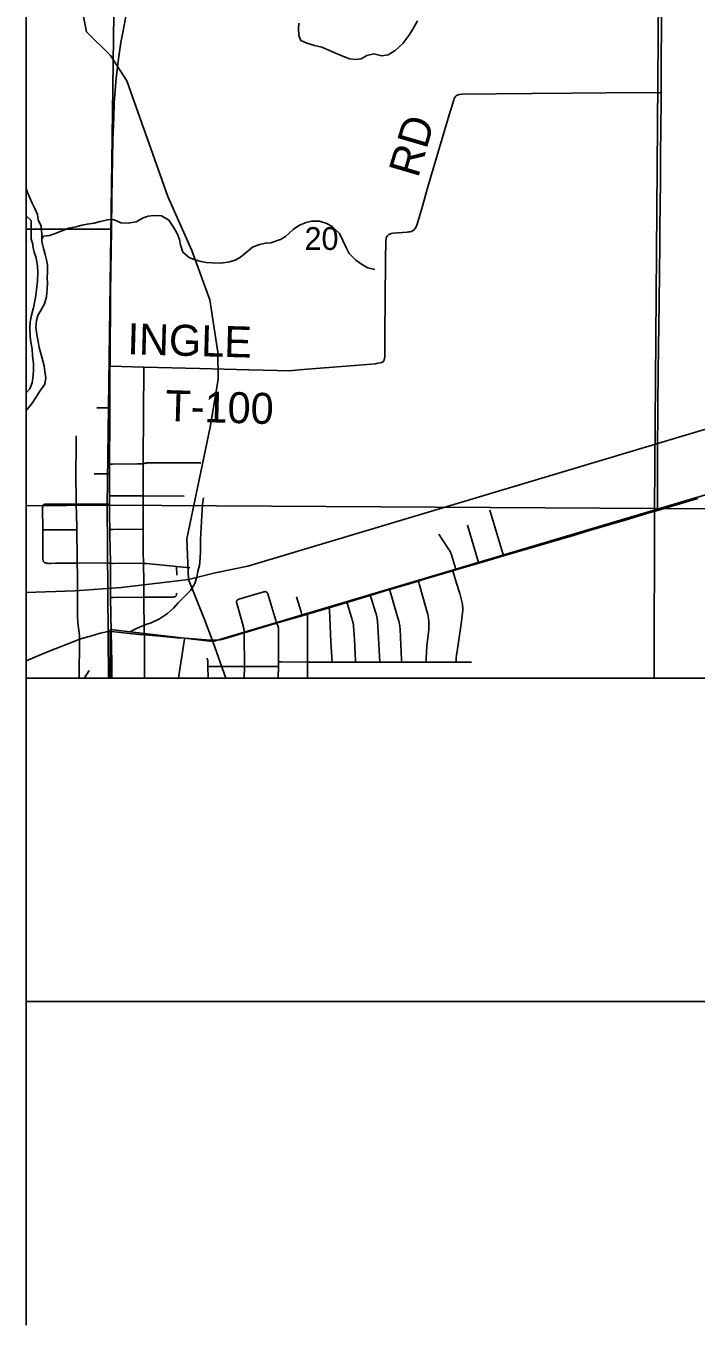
# Model space of a CAD drawing. Extents: x -87 to 2145, y -2128 to 440.
# Drawn here: x -47.037 to -45.808, y -698.609 to -696.227 of the extents above; entities that cross this region are included whole.
import ezdxf

# ---------------------------------------------------------------- set-up
doc = ezdxf.new("R2010")
doc.units = 0
for name, color, linetype in [('GM_X_City_Street', 7, 'Continuous'), ('GM_X_County_Road', 7, 'Continuous'), ('GM_X_Major_River', 7, 'Continuous'), ('GM_X_Minor_River', 7, 'Continuous'), ('GM_X_Rail_Line', 7, 'Continuous'), ('GM_X_Section', 7, 'Continuous'), ('GM_X_Section_Text', 7, 'Continuous'), ('GM_X_State_Route', 7, 'Continuous'), ('GM_X_Township_Road', 7, 'Continuous'), ('GM_X_Township_Road_Text', 7, 'Continuous'), ('GM_X_Township_Text', 7, 'Continuous'), ('GM_X_US_Route', 7, 'Continuous'), ('SC_Scratch1', 7, 'Continuous'), ('SH_Cut_Line', 7, 'Continuous'), ('SN_P_Text', 7, 'Continuous')]:
    doc.layers.add(name, color=color, linetype=linetype)

msp = doc.modelspace()

# ---------------------------------------------------------------- linework, layer by layer
at = {"layer": 'GM_X_City_Street'}
msp.add_line((-46.7602, -697.2336), (-46.7606, -697.2179), dxfattribs=at)
for points in [[(-46.8196, -697.3433), (-46.8197, -697.3383), (-46.8204, -697.2741), (-46.8207, -697.2464), (-46.8212, -697.2118), (-46.8215, -697.1918), (-46.8217, -697.1491), (-46.8218, -697.1404), (-46.8219, -697.0882), (-46.8219, -697.029), (-46.8219, -697.0216), (-46.8208, -696.8538), (-46.8208, -696.8519)], [(-46.9064, -696.9268), (-46.8875, -696.9268), (-46.8827, -696.9268)], [(-46.939, -697.4226), (-46.9391, -697.4139), (-46.9383, -697.3581), (-46.9383, -697.3512), (-46.9384, -697.3447), (-46.9388, -697.3401), (-46.9398, -697.3345), (-46.9409, -697.3259), (-46.9414, -697.3209), (-46.9416, -697.3173), (-46.9419, -697.3112), (-46.9424, -697.2314), (-46.9427, -697.2115), (-46.9428, -697.2012), (-46.9433, -697.1502), (-46.9433, -697.1441), (-46.9443, -697.1033), (-46.9445, -697.0958), (-46.9448, -697.0803), (-46.9449, -697.0647), (-46.9446, -696.9784)], [(-46.8833, -697.0299), (-46.8778, -697.0298), (-46.832, -697.0297), (-46.8306, -697.0297), (-46.8289, -697.0297), (-46.8268, -697.0296), (-46.8241, -697.0293), (-46.8219, -697.029), (-46.8201, -697.0287), (-46.8189, -697.0284), (-46.8176, -697.0281), (-46.8165, -697.028), (-46.8152, -697.0279), (-46.8139, -697.0279), (-46.7939, -697.0275), (-46.7158, -697.0274)], [(-46.9118, -697.0476), (-46.8882, -697.0476), (-46.8834, -697.0476)], [(-46.8834, -697.0881), (-46.8787, -697.0881), (-46.8338, -697.0881), (-46.8219, -697.0882), (-46.7465, -697.0886)], [(-47.0035, -697.2096), (-47.0044, -697.2084), (-47.0048, -697.2075), (-47.0051, -697.2064), (-47.0054, -697.2044), (-47.0056, -697.2026), (-47.0056, -697.2017), (-47.0057, -697.1981), (-47.0058, -697.1809), (-47.0059, -697.1504), (-47.006, -697.1094), (-47.0059, -697.1077), (-47.0057, -697.1067), (-47.0055, -697.1059), (-47.0051, -697.1052), (-47.0042, -697.1043)], [(-47.0042, -697.1043), (-47.0034, -697.1039), (-47.0026, -697.1036), (-47.0016, -697.1034), (-47.0009, -697.1034), (-46.9968, -697.1033), (-46.9443, -697.1033), (-46.8877, -697.1033), (-46.8834, -697.1033)], [(-46.1613, -697.1983), (-46.1627, -697.1937), (-46.1701, -697.1694), (-46.1862, -697.1145)], [(-47.0059, -697.1504), (-47.0008, -697.1504), (-46.9485, -697.1502), (-46.9433, -697.1502)], [(-46.8829, -697.1497), (-46.8776, -697.1496), (-46.8217, -697.1491)], [(-46.2484, -697.2241), (-46.2498, -697.2192), (-46.256, -697.1984), (-46.2575, -697.1944), (-46.2585, -697.1921), (-46.2592, -697.1904), (-46.2603, -697.1884), (-46.2611, -697.187), (-46.2619, -697.1857), (-46.2638, -697.1827), (-46.28, -697.1583)], [(-46.2066, -697.2118), (-46.2083, -697.2063), (-46.2274, -697.1417)], [(-47.0035, -697.2096), (-47.0026, -697.2104), (-47.0017, -697.2108), (-47.0008, -697.2112), (-46.9995, -697.2115), (-46.9984, -697.2117), (-46.997, -697.2118), (-46.9945, -697.2119), (-46.9907, -697.212), (-46.9827, -697.2118), (-46.9727, -697.2116), (-46.9427, -697.2115), (-46.8866, -697.2111), (-46.8843, -697.2113), (-46.8818, -697.2115)], [(-46.8818, -697.2115), (-46.878, -697.2121), (-46.8759, -697.2122), (-46.8212, -697.2118), (-46.8197, -697.2118), (-46.8185, -697.2119), (-46.8157, -697.2121), (-46.7606, -697.2179), (-46.7361, -697.2202)], [(-46.2479, -697.3932), (-46.2479, -697.3888), (-46.2479, -697.3864), (-46.2478, -697.384), (-46.2477, -697.3818), (-46.2475, -697.3798), (-46.247, -697.3769), (-46.2447, -697.3607), (-46.2389, -697.3228), (-46.2363, -697.3031), (-46.236, -697.2971), (-46.236, -697.2946), (-46.236, -697.293), (-46.2362, -697.2908), (-46.2363, -697.289), (-46.2365, -697.2875), (-46.2367, -697.2865), (-46.2371, -697.2843), (-46.2377, -697.2818), (-46.2416, -697.2675), (-46.2473, -697.2484), (-46.2527, -697.2301), (-46.254, -697.2257)], [(-46.3478, -697.3931), (-46.348, -697.3885), (-46.3498, -697.3481), (-46.3507, -697.3323), (-46.3512, -697.3283), (-46.3515, -697.3262), (-46.352, -697.3237), (-46.3525, -697.321), (-46.3533, -697.318), (-46.3569, -697.3057), (-46.3692, -697.2637), (-46.3703, -697.26)], [(-46.3027, -697.3931), (-46.3028, -697.3907), (-46.3029, -697.3861), (-46.3027, -697.375), (-46.3018, -697.3632), (-46.2989, -697.3391), (-46.2983, -697.333), (-46.298, -697.3268), (-46.2981, -697.3227), (-46.2984, -697.3176), (-46.2988, -697.3135), (-46.2996, -697.3085), (-46.3002, -697.3051), (-46.3011, -697.3013), (-46.3034, -697.2927), (-46.3158, -697.2492), (-46.3172, -697.2443)], [(-46.8816, -697.2748), (-46.876, -697.2747), (-46.8204, -697.2741), (-46.7675, -697.2737), (-46.7665, -697.2736), (-46.7652, -697.2735), (-46.7642, -697.2734), (-46.7633, -697.2731), (-46.7625, -697.2728), (-46.7618, -697.2722)], [(-46.7618, -697.2722), (-46.7613, -697.2715), (-46.761, -697.2709), (-46.7608, -697.2703), (-46.7606, -697.2689), (-46.7605, -697.2664)], [(-46.6365, -697.4226), (-46.6363, -697.4011), (-46.6364, -697.3434), (-46.6365, -697.3394), (-46.6366, -697.3376), (-46.6368, -697.3349), (-46.6369, -697.3342), (-46.6371, -697.3327), (-46.6374, -697.3315), (-46.6375, -697.3307), (-46.6378, -697.3294), (-46.6382, -697.3282), (-46.6387, -697.3263), (-46.6495, -697.2873), (-46.6499, -697.2858), (-46.6503, -697.2845), (-46.6504, -697.2835), (-46.6505, -697.2827), (-46.6504, -697.2818), (-46.65, -697.2804)], [(-46.65, -697.2804), (-46.6494, -697.2796), (-46.6487, -697.2791), (-46.6481, -697.2787), (-46.6474, -697.2783), (-46.6463, -697.2779), (-46.6003, -697.2641), (-46.5995, -697.2639), (-46.5989, -697.2638), (-46.5981, -697.2637), (-46.597, -697.2639), (-46.5961, -697.2641)], [(-46.5741, -697.4226), (-46.574, -697.4012), (-46.574, -697.3928), (-46.574, -697.3303), (-46.5742, -697.3285), (-46.5744, -697.3276), (-46.575, -697.3261), (-46.5756, -697.3248), (-46.5761, -697.3238), (-46.5772, -697.3219), (-46.5787, -697.3168), (-46.5935, -697.2678), (-46.5939, -697.2666), (-46.5942, -697.2659), (-46.5946, -697.2653), (-46.5954, -697.2645), (-46.5961, -697.2641)], [(-46.5302, -697.308), (-46.5324, -697.3007), (-46.5405, -697.2731)], [(-46.4325, -697.3929), (-46.4333, -697.375), (-46.4335, -697.3704), (-46.434, -697.3621), (-46.4357, -697.3338), (-46.436, -697.3291), (-46.4361, -697.3276), (-46.4363, -697.3253), (-46.4365, -697.3241), (-46.4367, -697.3231), (-46.4369, -697.3219), (-46.4372, -697.3203), (-46.4377, -697.3186), (-46.4384, -697.3159), (-46.4394, -697.3124), (-46.4405, -697.3091), (-46.4473, -697.287), (-46.4484, -697.2836)], [(-46.3879, -697.3929), (-46.3911, -697.3384), (-46.3925, -697.3172), (-46.3928, -697.3142), (-46.3931, -697.312), (-46.3934, -697.3107), (-46.3942, -697.3073), (-46.3949, -697.3046), (-46.3958, -697.3017), (-46.404, -697.2758), (-46.4057, -697.2707)], [(-46.5205, -697.4226), (-46.5206, -697.393), (-46.5207, -697.3095), (-46.5207, -697.3051)], [(-46.4754, -697.3929), (-46.4775, -697.3556), (-46.4805, -697.2973), (-46.4807, -697.2933)], [(-46.8195, -697.4226), (-46.8195, -697.4197), (-46.8196, -697.3433)], [(-46.7569, -697.4226), (-46.7563, -697.4183), (-46.7463, -697.3545), (-46.7455, -697.3493)], [(-46.7029, -697.4226), (-46.7031, -697.401), (-46.7031, -697.3986), (-46.7032, -697.3959), (-46.7032, -697.3945), (-46.7033, -697.3933), (-46.7033, -697.3921), (-46.7034, -697.3908), (-46.7035, -697.3899), (-46.7037, -697.389), (-46.7038, -697.3881), (-46.7042, -697.3867), (-46.7044, -697.3859)], [(-46.7031, -697.401), (-46.6988, -697.401), (-46.6363, -697.4011), (-46.574, -697.4012)], [(-46.574, -697.3928), (-46.5686, -697.3928), (-46.5206, -697.393), (-46.5021, -697.393), (-46.4754, -697.3929), (-46.4325, -697.3929), (-46.4307, -697.3929), (-46.3946, -697.3929), (-46.3879, -697.3929), (-46.3499, -697.3931), (-46.3478, -697.3931), (-46.3027, -697.3931), (-46.2958, -697.393), (-46.2585, -697.3931), (-46.2479, -697.3932), (-46.2198, -697.3934)]]:
    msp.add_lwpolyline(points, dxfattribs=at)
at = {"layer": 'GM_X_County_Road'}
msp.add_lwpolyline([(-47.0365, -696.5994), (-47.0256, -696.5993), (-46.9591, -696.5991), (-46.8799, -696.5992)], dxfattribs=at)
at = {"layer": 'GM_X_Major_River'}
for points in [[(-47.0142, -696.8051), (-47.0169, -696.7921), (-47.0182, -696.7791), (-47.0171, -696.7669), (-47.0147, -696.7574), (-47.0083, -696.7457), (-47.0028, -696.7359), (-46.9991, -696.7234), (-46.9976, -696.7085), (-46.997, -696.6982), (-46.9975, -696.6887), (-46.9973, -696.6787), (-46.9974, -696.6654), (-46.9987, -696.6554), (-47.0016, -696.6454), (-47.0044, -696.6347), (-47.0075, -696.622), (-47.0076, -696.6087), (-47.0084, -696.5934), (-47.0143, -696.5818), (-47.0156, -696.5722), (-47.0203, -696.561), (-47.025, -696.5514), (-47.0294, -696.5417), (-47.0338, -696.5317), (-47.0365, -696.5246)], [(-47.0365, -696.5749), (-47.0269, -696.5834), (-47.0272, -696.6174), (-47.0241, -696.6267), (-47.0242, -696.6285), (-47.0239, -696.6304), (-47.0213, -696.6416), (-47.0181, -696.6519), (-47.0154, -696.6673), (-47.0148, -696.678), (-47.0152, -696.6951), (-47.0169, -696.705), (-47.0184, -696.721), (-47.0202, -696.7305), (-47.0227, -696.7435), (-47.0265, -696.7571), (-47.029, -696.7689), (-47.0296, -696.7796), (-47.0288, -696.7953), (-47.0279, -696.8063), (-47.0255, -696.8194), (-47.0243, -696.8312), (-47.023, -696.8454), (-47.0229, -696.8565)], [(-47.0365, -696.9317), (-47.0266, -696.9201), (-47.0171, -696.9062), (-47.0112, -696.8964), (-47.0018, -696.8833), (-47, -696.8715), (-47.0017, -696.8604), (-47.0033, -696.85), (-47.0054, -696.8404), (-47.0093, -696.827), (-47.0125, -696.8162), (-47.0142, -696.8051)], [(-47.0229, -696.8565), (-47.0231, -696.8672), (-47.0249, -696.8809), (-47.0294, -696.8922), (-47.0365, -696.8995)]]:
    msp.add_lwpolyline(points, dxfattribs=at)
at = {"layer": 'GM_X_Minor_River'}
for points in [[(-46.5365, -696.2212), (-46.5371, -696.2319), (-46.5366, -696.2438), (-46.533, -696.2534), (-46.522, -696.2582), (-46.508, -696.2623), (-46.4944, -696.2657), (-46.4801, -696.2714), (-46.4703, -696.2758), (-46.4544, -696.2826), (-46.4438, -696.2867), (-46.4321, -696.2881), (-46.4221, -696.2871), (-46.4117, -696.2809), (-46.3987, -696.2777), (-46.3843, -696.2815), (-46.3728, -696.2795), (-46.3597, -696.2713), (-46.3461, -696.2587), (-46.3347, -696.244), (-46.3276, -696.2324), (-46.3189, -696.2173)], [(-47.0076, -696.6166), (-47.0043, -696.6122), (-46.9932, -696.6105), (-46.9832, -696.6069), (-46.9721, -696.6026), (-46.9582, -696.5975), (-46.9445, -696.5948), (-46.9341, -696.5919), (-46.9242, -696.5899), (-46.9116, -696.5879), (-46.9005, -696.5851), (-46.8863, -696.5823), (-46.876, -696.5814), (-46.8624, -696.5874), (-46.8491, -696.5881), (-46.8346, -696.5857), (-46.8219, -696.5784), (-46.8123, -696.5752), (-46.802, -696.5739), (-46.7883, -696.5745), (-46.7747, -696.5825), (-46.7663, -696.5957), (-46.7597, -696.6072), (-46.7553, -696.618), (-46.7536, -696.628), (-46.7493, -696.6411), (-46.737, -696.6517), (-46.7249, -696.6561), (-46.7154, -696.6582), (-46.706, -696.66), (-46.6953, -696.6606), (-46.6786, -696.6613), (-46.6637, -696.659), (-46.6529, -696.6562), (-46.6433, -696.6507), (-46.6332, -696.6417), (-46.6212, -696.6324), (-46.6085, -696.627), (-46.5974, -696.6246), (-46.5875, -696.624), (-46.5702, -696.6183), (-46.5606, -696.6128), (-46.5466, -696.5997), (-46.5354, -696.592), (-46.5227, -696.5869), (-46.5131, -696.5848), (-46.4987, -696.5848), (-46.485, -696.5889), (-46.4745, -696.5948), (-46.4618, -696.6073), (-46.4556, -696.6197), (-46.4491, -696.634), (-46.444, -696.6436), (-46.432, -696.6561), (-46.42, -696.6648), (-46.4099, -696.6699), (-46.397, -696.6729)], [(-46.7113, -697.0915), (-46.713, -697.104), (-46.7136, -697.1142), (-46.7145, -697.1241), (-46.7151, -697.1351), (-46.7153, -697.1461), (-46.7158, -697.1571), (-46.7168, -697.1681), (-46.7169, -697.1775), (-46.7164, -697.1893), (-46.717, -697.2018), (-46.7187, -697.2159), (-46.7215, -697.2264), (-46.7232, -697.237), (-46.7268, -697.2487), (-46.735, -697.2615), (-46.7451, -697.2724), (-46.7574, -697.2843), (-46.7659, -697.294), (-46.7771, -697.3041), (-46.7921, -697.3137), (-46.807, -697.3207), (-46.8169, -697.3239), (-46.833, -697.3309), (-46.8452, -697.3367)], [(-46.9298, -697.4226), (-46.929, -697.4219), (-46.9205, -697.4087)]]:
    msp.add_lwpolyline(points, dxfattribs=at)
at = {"layer": 'GM_X_Rail_Line'}
msp.add_line((-46.6938, -697.3553), (-46.6705, -697.4226), dxfattribs=at)
for points in [[(-47.0365, -695.4055), (-46.9294, -695.4745), (-46.9057, -695.4899), (-46.8808, -695.5129), (-46.8579, -695.555), (-46.8486, -695.5988), (-46.8511, -695.6698), (-46.8566, -695.7147), (-46.9169, -696.0514), (-46.9407, -696.1605), (-46.9255, -696.2373), (-46.8815, -696.2805), (-46.8519, -696.3269), (-46.7768, -696.5391), (-46.7323, -696.6383), (-46.6996, -696.729), (-46.6851, -696.8247), (-46.6842, -696.8746), (-46.6988, -696.9625), (-46.7415, -697.1668), (-46.7388, -697.2416)], [(-46.7388, -697.2416), (-46.6898, -697.2296), (-46.6299, -697.2168), (-45.7682, -696.9591), (-44.9555, -696.7174), (-44.1165, -696.4596), (-43.1818, -696.1772), (-42.347, -695.9263), (-42.1153, -695.8566), (-41.9403, -695.8238), (-41.8097, -695.798), (-41.6751, -695.77), (-41.5319, -695.7371), (-41.4513, -695.7166), (-41.3437, -695.7054), (-41.3002, -695.706)], [(-46.6938, -697.3553), (-46.0519, -697.1639), (-45.7517, -697.0748), (-45.3766, -696.9642), (-44.4184, -696.6817), (-43.2023, -696.3264), (-42.238, -696.0471), (-41.3009, -695.7709), (-41.2728, -695.7622), (-41.2617, -695.7587), (-41.2545, -695.7535), (-41.2513, -695.7457), (-41.2537, -695.7034)], [(-47.0365, -697.2651), (-46.9472, -697.2624), (-46.8622, -697.2561), (-46.7586, -697.2437), (-46.7388, -697.2416)], [(-46.7388, -697.2416), (-46.7094, -697.3151), (-46.6938, -697.3553)], [(-46.8822, -697.4226), (-46.8821, -697.3333), (-46.6938, -697.3553)]]:
    msp.add_lwpolyline(points, dxfattribs=at)
at = {"layer": 'GM_X_Section'}
for points in [[(-46.8743, -696.1139), (-45.8769, -696.0942), (-45.8845, -697.1115), (-46.8878, -697.105)], [(-45.8769, -696.0942), (-44.866, -696.0959), (-44.8725, -697.1124), (-45.8845, -697.1115)]]:
    msp.add_lwpolyline(points, close=True, dxfattribs=at)
at = {"layer": 'GM_X_State_Route'}
for points in [[(-46.8823, -696.8503), (-46.8821, -696.8467), (-46.882, -696.8433), (-46.8815, -696.7153), (-46.8799, -696.5992), (-46.8791, -696.5426), (-46.8785, -696.5059), (-46.8771, -696.4357), (-46.8758, -696.3941), (-46.8746, -696.3677), (-46.8733, -696.3448), (-46.8715, -696.3221), (-46.8691, -696.3023), (-46.8665, -696.2826), (-46.8624, -696.2568), (-46.8587, -696.2354), (-46.8478, -696.1787)], [(-46.8801, -697.3367), (-46.8816, -697.2748), (-46.8819, -697.2624), (-46.8818, -697.2115), (-46.8819, -697.2098), (-46.8828, -697.1607), (-46.8829, -697.1497), (-46.8833, -697.1253), (-46.8834, -697.1033), (-46.8834, -697.0881), (-46.8835, -697.0783), (-46.8834, -697.0476), (-46.8834, -697.0392), (-46.8833, -697.0299), (-46.8827, -696.9456), (-46.8827, -696.9268), (-46.8826, -696.8539), (-46.8823, -696.8503)], [(-46.8792, -697.4226), (-46.8792, -697.3942), (-46.8801, -697.3367)]]:
    msp.add_lwpolyline(points, dxfattribs=at)
at = {"layer": 'GM_X_Township_Road'}
msp.add_line((-46.8823, -696.8503), (-46.8208, -696.8519), dxfattribs=at)
for points in [[(-45.8726, -696.3487), (-45.8723, -696.3077), (-45.8721, -696.2754), (-45.8716, -696.2412), (-45.8709, -696.1735), (-45.8705, -696.1399), (-45.8685, -695.9374), (-45.8682, -695.8979)], [(-46.2575, -696.3787), (-46.2538, -696.3657), (-46.2526, -696.3622), (-46.2515, -696.3593), (-46.2498, -696.3566), (-46.2481, -696.3547), (-46.2465, -696.3536), (-46.2445, -696.3528), (-46.2414, -696.3522), (-46.2372, -696.3519), (-46.1749, -696.3512), (-46.1091, -696.3505), (-46.0358, -696.3496), (-45.973, -696.3491), (-45.8726, -696.3487)], [(-45.8792, -697.115), (-45.8793, -697.1079), (-45.8793, -697.0949), (-45.8789, -697.0135), (-45.8785, -696.9228), (-45.8776, -696.8588), (-45.8761, -696.7327), (-45.8747, -696.6264), (-45.8746, -696.5935), (-45.8741, -696.5574), (-45.8738, -696.5096), (-45.8733, -696.4475), (-45.8731, -696.4295), (-45.8726, -696.3487)], [(-46.3808, -696.8411), (-46.3798, -696.838), (-46.3794, -696.8363), (-46.379, -696.8334), (-46.3788, -696.8304), (-46.3787, -696.8261), (-46.3786, -696.7883), (-46.3779, -696.728), (-46.3774, -696.6559), (-46.3771, -696.6198), (-46.3766, -696.6169), (-46.3761, -696.6147), (-46.3752, -696.613), (-46.3742, -696.6114), (-46.373, -696.6102), (-46.3714, -696.609), (-46.3697, -696.6081), (-46.3673, -696.6074), (-46.364, -696.6068), (-46.3378, -696.6047), (-46.3347, -696.6043), (-46.3323, -696.6039), (-46.3301, -696.6033), (-46.3281, -696.6024), (-46.3266, -696.6015), (-46.3253, -696.6003), (-46.3242, -696.5991), (-46.3226, -696.5968), (-46.3214, -696.5946), (-46.3195, -696.59), (-46.31, -696.557), (-46.2999, -696.5218), (-46.2589, -696.3836), (-46.2575, -696.3787)], [(-46.8208, -696.8519), (-46.7188, -696.8546), (-46.6282, -696.8572), (-46.5761, -696.8586), (-46.5562, -696.8587), (-46.5483, -696.8582), (-46.5357, -696.8572), (-46.5054, -696.8548), (-46.4262, -696.8484), (-46.3959, -696.8458), (-46.3916, -696.8451), (-46.3873, -696.8442), (-46.385, -696.8434), (-46.3827, -696.8422), (-46.3808, -696.8411)]]:
    msp.add_lwpolyline(points, dxfattribs=at)
at = {"layer": 'GM_X_Township_Text'}
msp.add_lwpolyline([(-47.0365, -692.0677), (-47.0365, -697.4226), (-44.882, -697.4226)], dxfattribs=at)
at = {"layer": 'GM_X_US_Route'}
for points in [[(-46.0389, -697.1626), (-46.0018, -697.1513), (-45.938, -697.1325), (-45.8922, -697.1188), (-45.8792, -697.115), (-45.8546, -697.1079), (-45.8051, -697.0933)], [(-46.3656, -697.2586), (-46.3172, -697.2443), (-46.3088, -697.2417), (-46.254, -697.2257), (-46.2503, -697.2247), (-46.2484, -697.2241), (-46.2066, -697.2118), (-46.192, -697.2074), (-46.1613, -697.1983), (-46.1089, -697.1828), (-46.0398, -697.1629), (-46.0389, -697.1626)], [(-46.8292, -697.3423), (-46.8213, -697.3432), (-46.8196, -697.3433), (-46.7908, -697.3456), (-46.7593, -697.3482), (-46.7455, -697.3493), (-46.7061, -697.3524), (-46.695, -697.353), (-46.6888, -697.3529), (-46.686, -697.3527), (-46.6834, -697.3524), (-46.6805, -697.352), (-46.678, -697.3515), (-46.6672, -697.3485), (-46.6365, -697.3394), (-46.5772, -697.3219), (-46.5302, -697.308), (-46.5207, -697.3051), (-46.4807, -697.2933), (-46.4728, -697.291), (-46.4484, -697.2836), (-46.4057, -697.2707), (-46.3784, -697.2625), (-46.3703, -697.26), (-46.3656, -697.2586)], [(-47.0365, -697.3904), (-46.9974, -697.3744), (-46.9437, -697.3531), (-46.9383, -697.3512), (-46.9121, -697.3434)], [(-46.9121, -697.3434), (-46.9005, -697.34), (-46.8944, -697.3385), (-46.8892, -697.3374), (-46.8838, -697.3368), (-46.8801, -697.3367)], [(-46.8801, -697.3367), (-46.857, -697.3392), (-46.8412, -697.3411), (-46.8292, -697.3423)]]:
    msp.add_lwpolyline(points, dxfattribs=at)
at = {"layer": 'SC_Scratch1'}
for p, q in [((-47.0365, -697.4226), (-47.0365, -698.6085)), ((-47.0365, -698.0156), (-40.2365, -698.0156))]:
    msp.add_line(p, q, dxfattribs=at)
at = {"layer": 'SH_Cut_Line'}
msp.add_lwpolyline([(-47.0365, -692.0677), (-47.0365, -697.4226), (-40.2365, -697.4226), (-40.2365, -692.0607)], dxfattribs=at)
at = {"layer": 'SN_P_Text'}
for points in [[(-47.0365, -696.1112), (-47.0365, -697.1067), (-46.8878, -697.105), (-46.8743, -696.1139)], [(-47.0365, -697.1067), (-47.0365, -697.4226), (-46.885, -697.4226), (-46.8878, -697.105)], [(-46.885, -697.4226), (-45.8854, -697.4226), (-45.8845, -697.1115), (-46.8878, -697.105)], [(-45.8854, -697.4226), (-44.8791, -697.4226), (-44.8725, -697.1124), (-45.8845, -697.1115)]]:
    msp.add_lwpolyline(points, close=True, dxfattribs=at)

# ---------------------------------------------------------------- texts
at = {"layer": 'GM_X_Section_Text'}
msp.add_text('20', height=0.04186, rotation=0, dxfattribs=at).set_placement((-46.526, -696.6373))
at = {"layer": 'GM_X_Township_Road_Text'}
for s, rotation, p in [('RD', 73.6438, (-46.318, -696.5067)), ('INGLE', 358.4016, (-46.8511, -696.8284)), ('T-100', 358.3143, (-46.7817, -696.9509))]:
    msp.add_text(s, height=0.05682, rotation=rotation, dxfattribs=at).set_placement(p)

doc.saveas('drawing.dxf')
